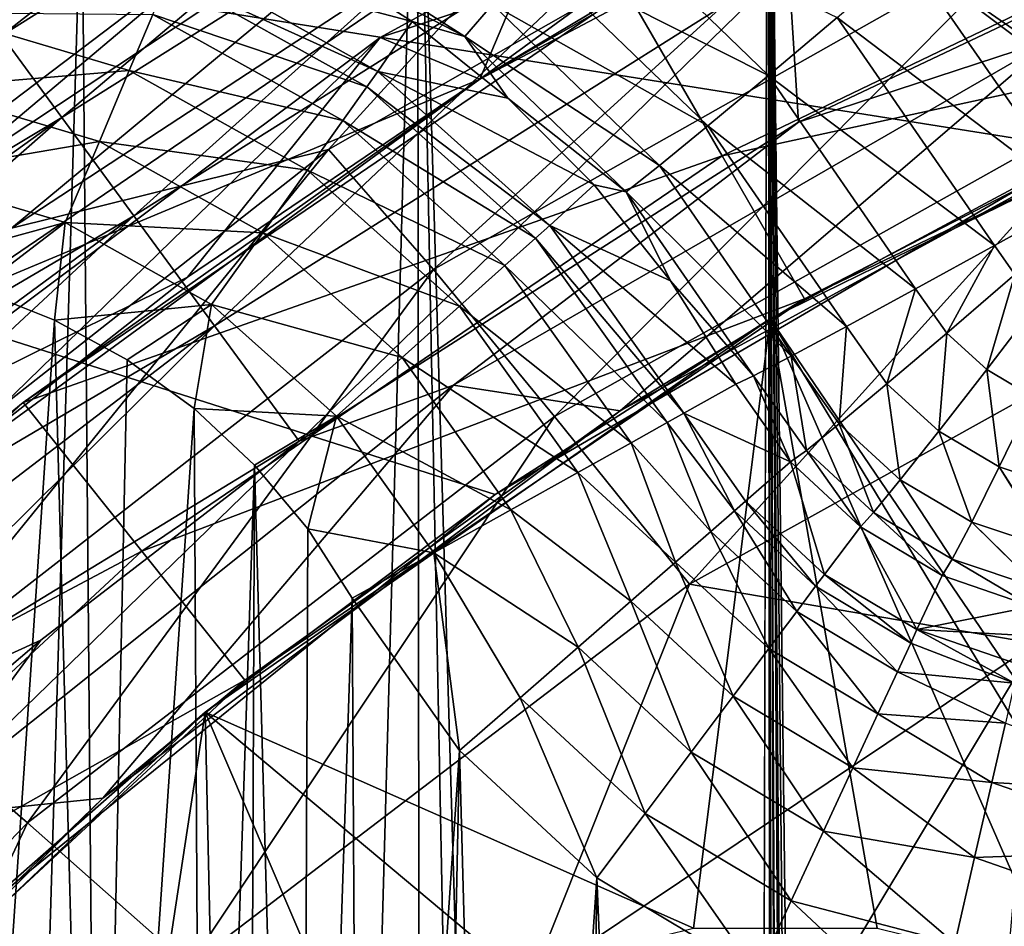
# Model space of a CAD drawing. Header units: metres. Extents: x -105 to 105, y -117 to 62.
# Tile 286 of 382: x -12.02 to -8.14, y 11.69 to 15.26. Entities that reach past the tile are written whole.
import ezdxf

# ---------------------------------------------------------------- set-up
doc = ezdxf.new("R2010")
doc.units = ezdxf.units.M
doc.layers.add('solid_509432_AD150_SW0001', color=7, linetype='CONTINUOUS')
doc.layers.add('solid_509432_AD150_SW0001_01', color=7, linetype='CONTINUOUS')

msp = doc.modelspace()

# ---------------------------------------------------------------- linework, layer by layer
at = {"layer": 'solid_509432_AD150_SW0001'}
for points in [[(90, 18.299999, -16.299999), (-53, -0.25, -16.299999), (-90, -0.25, -16.299999)], [(-90, 18.299999, -16.299999), (90, 18.299999, -16.299999), (-90, -0.25, -16.299999)], [(-7.637273, 18.06888, 71.843544), (-9.069048, 17.444565, 71.82859), (-7.796052, -90.288589, 71.84201)], [(-9.354829, 16.313015, 2.143936), (-2.711786, 17.542665, 1.969982), (-5.550403, 13.449803, 2.044314)], [(-12.029871, 17.418844, 48.690189), (-11.690733, 15.749167, 56.450001), (-12.937514, 14.823526, 56.450001)], [(-9.069048, 17.444565, 71.82859), (-10.44977, 16.715254, 71.811752), (-9.177452, -26.469061, 71.827354)], [(-9.069048, 17.444565, 71.82859), (-9.177452, -26.469061, 71.827354), (-9.022556, -28.755762, 71.829117)], [(-9.069048, 17.444565, 71.82859), (-8.032491, -90.140953, 71.839676), (-7.796052, -90.288589, 71.84201)], [(-9.069048, 17.444565, 71.82859), (-8.253333, -89.961456, 71.837425), (-8.032491, -90.140953, 71.839676)], [(-9.069048, 17.444565, 71.82859), (-8.383188, -89.831497, 71.836075), (-8.253333, -89.961456, 71.837425)], [(-9.069048, 17.444565, 71.82859), (-8.615558, -89.532524, 71.833603), (-8.383188, -89.831497, 71.836075)], [(-9.069048, 17.444565, 71.82859), (-8.663014, -89.456314, 71.833092), (-8.615558, -89.532524, 71.833603)], [(-9.069048, 17.444565, 71.82859), (-8.859094, -89.033203, 71.830948), (-8.663014, -89.456314, 71.833092)], [(-9.069048, 17.444565, 71.82859), (-9.022556, -28.755762, 71.829117), (-8.859094, -89.033203, 71.830948)], [(-12.313961, 14.141143, 46.700001), (-9.874942, 15.804032, 46.700001), (-12.016568, 17.402073, 46.700001)], [(-56.523369, 17.273149, -13.4), (-4.535146, -0.11237, -13.4), (-4.535146, 17.273149, -13.4)], [(-56.523369, 17.273149, -13.4), (-20.115334, -0.11237, -13.4), (-4.535146, -0.11237, -13.4)], [(-12.2647, 15.438171, 23.156494), (-9.79941, 16.991005, 23.156494), (-12.08707, 15.195753, 23.644501)], [(-9.79941, 16.991005, 23.156494), (-9.657484, 16.726095, 23.644501), (-12.08707, 15.195753, 23.644501)], [(-7.817541, 14.747072, 5.10471), (-5.312888, 15.741001, 5.039123), (-20.977657, 16.843361, 5.449319)], [(-10.143833, 13.387584, 5.165626), (-7.817541, 14.747072, 5.10471), (-20.977657, 16.843361, 5.449319)], [(-12.239046, 11.693393, 5.220491), (-10.143833, 13.387584, 5.165626), (-20.977657, 16.843361, 5.449319)], [(-12.08707, 15.195753, 23.644501), (-9.657484, 16.726095, 23.644501), (-11.85056, 14.872982, 24.05481)], [(-9.657484, 16.726095, 23.644501), (-9.468514, 16.373381, 24.05481), (-11.85056, 14.872982, 24.05481)], [(-10.44977, 16.715254, 71.811752), (-11.77169, 15.885102, 71.793388), (-11.46215, -19.991917, 71.797882)], [(-10.44977, 16.715254, 71.811752), (-11.46215, -19.991917, 71.797882), (-10.408614, -22.040781, 71.812286)], [(-10.44977, 16.715254, 71.811752), (-9.642337, -24.21312, 71.821892), (-9.177452, -26.469061, 71.827354)], [(-10.44977, 16.715254, 71.811752), (-10.408614, -22.040781, 71.812286), (-9.642337, -24.21312, 71.821892)], [(-10.596581, 15.188556, 44.599998), (-8.142098, 16.528803, 44.599998), (-10.203322, 15.02344, 44.950001)], [(-8.142098, 16.528803, 43.700001), (-8.142098, 16.528803, 44.599998), (-10.596581, 15.188556, 44.599998)], [(-10.596581, 15.188556, 43.700001), (-8.142098, 16.528803, 43.700001), (-10.596581, 15.188556, 44.599998)], [(-8.997643, 15.717783, 43.349998), (-8.142098, 16.528803, 43.700001), (-10.596581, 15.188556, 43.700001)], [(-8.142098, 16.528803, 44.599998), (-8.997643, 15.717783, 44.950001), (-10.203322, 15.02344, 44.950001)], [(-11.85056, 14.872982, 24.05481), (-9.468514, 16.373381, 24.05481), (-11.566664, 14.485542, 24.367479)], [(-9.468514, 16.373381, 24.05481), (-9.241682, 15.949995, 24.367479), (-11.566664, 14.485542, 24.367479)], [(-10.203392, 15.023397, 41.200001), (-7.744907, 16.32325, 41.200001), (-10.203322, 15.02344, 43.349998)], [(-9.625024, 15.370975, 36.900002), (-7.744907, 16.32325, 41.200001), (-10.203392, 15.023397, 41.200001)], [(-7.744907, 16.32325, 41.200001), (-8.997643, 15.717783, 43.349998), (-10.203322, 15.02344, 43.349998)], [(-10.203322, 15.02344, 46.200001), (-7.744944, 16.323233, 46.200001), (-9.874942, 15.804032, 46.700001)], [(-7.744944, 16.323233, 44.950001), (-7.744944, 16.323233, 46.200001), (-10.203322, 15.02344, 46.200001)], [(-8.997643, 15.717783, 44.950001), (-7.744944, 16.323233, 44.950001), (-10.203322, 15.02344, 46.200001)], [(-8.514591, 15.506985, 2.121934), (-9.354829, 16.313015, 2.143936), (-5.550403, 13.449803, 2.044314)], [(-9.877028, 16.242107, 65.073494), (-12.332232, 14.612174, 65.073494), (-11.055874, 15.688562, 64.141678)], [(-12.048195, 14.43617, 65.968987), (-12.332232, 14.612174, 65.073494), (-9.877028, 16.242107, 65.073494)], [(-9.644403, 16.01391, 65.968987), (-12.048195, 14.43617, 65.968987), (-9.877028, 16.242107, 65.073494)], [(-8.313497, 16.164848, 66.789299), (-10.386721, 14.27412, 67.504913), (-10.799457, 14.747021, 66.789299)], [(-8.313497, 16.164848, 66.789299), (-10.799457, 14.747021, 66.789299), (-9.644403, 16.01391, 65.968987)], [(-8.313497, 16.164848, 66.789299), (-7.992785, 15.627864, 67.504913), (-10.386721, 14.27412, 67.504913)], [(-10.799457, 14.747021, 66.789299), (-12.048195, 14.43617, 65.968987), (-9.644403, 16.01391, 65.968987)], [(-11.566664, 14.485542, 24.367479), (-9.241682, 15.949995, 24.367479), (-11.249175, 14.052258, 24.567322)], [(-9.241682, 15.949995, 24.367479), (-8.988011, 15.476515, 24.567322), (-11.249175, 14.052258, 24.567322)], [(-9.249976, 14.721484, 36.150002), (-6.758844, 15.92115, 36.150002), (-9.625024, 15.370975, 36.900002)], [(-6.758844, 15.92115, 30.9), (-6.758844, 15.92115, 36.150002), (-9.249976, 14.721484, 36.150002)], [(-9.249976, 14.721484, 30.9), (-6.758844, 15.92115, 30.9), (-9.249976, 14.721484, 36.150002)], [(-6.52135, 15.316092, 30.25), (-6.758844, 15.92115, 30.9), (-9.249976, 14.721484, 30.9)], [(-11.77169, 15.885102, 71.793388), (-13.027402, 14.958838, 71.773926), (-12.783526, -18.104143, 71.777855)], [(-12.967834, 15.566262, 71.725334), (-13.027402, 14.958838, 71.773926), (-11.77169, 15.885102, 71.793388)], [(-11.77169, 15.885102, 71.793388), (-12.783526, -18.104143, 71.777855), (-11.46215, -19.991917, 71.797882)], [(-8.988011, 15.476515, 24.567322), (-6.840144, 15.85464, 24.644537), (-8.949321, 14.854841, 24.644537)], [(-8.949321, 14.854841, 24.644537), (-6.840144, 15.85464, 24.644537), (-7.939102, 15.185585, 24.648998)], [(-10.203322, 15.02344, 46.200001), (-9.874942, 15.804032, 46.700001), (-12.313961, 14.141143, 46.700001)], [(-11.690733, 15.749167, 56.450001), (-11.055874, 15.688562, 64.141678), (-13.382875, 13.923083, 64.141678)], [(-12.937514, 14.823526, 56.450001), (-11.690733, 15.749167, 56.450001), (-13.382875, 13.923083, 64.141678)], [(-9.997344, 15.508977, 1.757822), (-9.802338, 15.750553, 1.973719), (-9.067445, 15.038911, 1.951744)], [(-9.067445, 15.038911, 1.951744), (-9.802338, 15.750553, 1.973719), (-8.796366, 15.267468, 2.083169)], [(-10.203322, 15.02344, 43.349998), (-8.997643, 15.717783, 43.349998), (-10.596581, 15.188556, 43.700001)], [(-10.203322, 15.02344, 44.950001), (-8.997643, 15.717783, 44.950001), (-10.203322, 15.02344, 46.200001)], [(-12.332232, 14.612174, 65.073494), (-13.382875, 13.923083, 64.141678), (-11.055874, 15.688562, 64.141678)], [(-10.262634, 15.19143, 1.13197), (-10.878675, 15.510654, 0.781964), (-11.006309, 15.665605, 1.157708)], [(-10.262634, 15.19143, 1.13197), (-11.006309, 15.665605, 1.157708), (-10.154098, 15.318568, 1.471166)], [(-10.386721, 14.27412, 67.504913), (-7.992785, 15.627864, 67.504913), (-9.909419, 13.694907, 68.090065)], [(-7.992785, 15.627864, 67.504913), (-7.622642, 14.976952, 68.090065), (-9.909419, 13.694907, 68.090065)], [(-11.428069, 15.42851, -2.632159), (-11.39894, 15.497602, -2.267689), (-10.605268, 15.054166, -2.267689)], [(-11.39894, 15.497602, -2.267689), (-10.878675, 15.510654, 0.781964), (-10.470681, 15.251592, 0.767616)], [(-10.605268, 15.054166, -2.267689), (-11.39894, 15.497602, -2.267689), (-10.470681, 15.251592, 0.767616)], [(-11.249175, 14.052258, 24.567322), (-8.988011, 15.476515, 24.567322), (-10.915565, 13.596976, 24.644537)], [(-8.988011, 15.476515, 24.567322), (-8.949321, 14.854841, 24.644537), (-10.915565, 13.596976, 24.644537)], [(-10.262634, 15.19143, 1.13197), (-10.470681, 15.251592, 0.767616), (-10.878675, 15.510654, 0.781964)], [(-10.154098, 15.318568, 1.471166), (-9.997344, 15.508977, 1.757822), (-9.30589, 14.840111, 1.735836)], [(-9.30589, 14.840111, 1.735836), (-9.997344, 15.508977, 1.757822), (-9.067445, 15.038911, 1.951744)], [(-8.796366, 15.267468, 2.083169), (-8.514591, 15.506985, 2.121934), (-7.849612, 14.550038, 2.104521)], [(-8.514591, 15.506985, 2.121934), (-5.550403, 13.449803, 2.044314), (-6.555073, 14.031698, 2.070622)], [(-7.849612, 14.550038, 2.104521), (-8.514591, 15.506985, 2.121934), (-6.555073, 14.031698, 2.070622)], [(-11.491234, 15.278687, -2.967271), (-11.428069, 15.42851, -2.632159), (-10.648837, 14.993142, -2.632159)], [(-10.648837, 14.993142, -2.632159), (-11.428069, 15.42851, -2.632159), (-10.605268, 15.054166, -2.267689)], [(-12.002147, 13.750282, 36.900002), (-9.625024, 15.370975, 36.900002), (-10.203392, 15.023397, 41.200001)], [(-9.249976, 14.721484, 36.150002), (-9.625024, 15.370975, 36.900002), (-12.002147, 13.750282, 36.900002)], [(-12.408695, 14.987938, -3.468759), (-12.355082, 15.286054, -3.25199), (-11.584528, 15.057401, -3.25199)], [(-11.584528, 15.057401, -3.25199), (-12.355082, 15.286054, -3.25199), (-11.491234, 15.278687, -2.967271)], [(-10.262634, 15.19143, 1.13197), (-10.154098, 15.318568, 1.471166), (-9.496547, 14.683703, 1.449165)], [(-9.496547, 14.683703, 1.449165), (-10.154098, 15.318568, 1.471166), (-9.30589, 14.840111, 1.735836)], [(-8.925, 14.158553, 30.25), (-6.52135, 15.316092, 30.25), (-9.249976, 14.721484, 30.9)], [(-8.925, 14.158553, 30.25), (-7.415138, 14.93694, 24.711823), (-6.52135, 15.316092, 30.25)], [(-11.584528, 15.057401, -3.25199), (-11.491234, 15.278687, -2.967271), (-10.743313, 14.860814, -2.967271)], [(-10.743313, 14.860814, -2.967271), (-11.491234, 15.278687, -2.967271), (-10.648837, 14.993142, -2.632159)], [(-10.605268, 15.054166, -2.267689), (-10.470681, 15.251592, 0.767616), (-10.094006, 14.949209, 0.754363)], [(-10.262634, 15.19143, 1.13197), (-10.094006, 14.949209, 0.754363), (-10.470681, 15.251592, 0.767616)], [(-9.067445, 15.038911, 1.951744), (-8.796366, 15.267468, 2.083169), (-8.176931, 14.368512, 2.065882)], [(-9.060284, 14.079653, 3.6), (-6.625394, 15.27488, 3.6), (-7.817541, 14.747072, 5.10471)], [(-6.754485, 10.689383, 3.6), (-6.625394, 15.27488, 3.6), (-9.060284, 14.079653, 3.6)], [(-8.796366, 15.267468, 2.083169), (-7.849612, 14.550038, 2.104521), (-8.176931, 14.368512, 2.065882)], [(-14.063599, 13.543127, 23.69952), (-12.08707, 15.195753, 23.644501), (-11.85056, 14.872982, 24.05481)], [(-12.835219, 13.512736, 44.599998), (-10.596581, 15.188556, 44.599998), (-12.448967, 13.382837, 44.950001)], [(-10.596581, 15.188556, 43.700001), (-10.596581, 15.188556, 44.599998), (-12.835219, 13.512736, 44.599998)], [(-12.835219, 13.512736, 43.700001), (-10.596581, 15.188556, 43.700001), (-12.835219, 13.512736, 44.599998)], [(-11.35587, 14.243704, 43.349998), (-10.596581, 15.188556, 43.700001), (-12.835219, 13.512736, 43.700001)], [(-10.596581, 15.188556, 44.599998), (-11.35587, 14.243704, 44.950001), (-12.448967, 13.382837, 44.950001)], [(-10.596581, 15.188556, 44.599998), (-10.203322, 15.02344, 44.950001), (-11.35587, 14.243704, 44.950001)], [(-11.35587, 14.243704, 43.349998), (-10.203322, 15.02344, 43.349998), (-10.596581, 15.188556, 43.700001)], [(-8.949321, 14.854841, 24.644537), (-7.939102, 15.185585, 24.648998), (-10.307492, 13.818183, 24.648998)], [(-9.650484, 13.716347, 24.711823), (-10.307492, 13.818183, 24.648998), (-7.939102, 15.185585, 24.648998)], [(-9.627298, 14.579629, 1.109953), (-10.094006, 14.949209, 0.754363), (-10.262634, 15.19143, 1.13197)], [(-9.627298, 14.579629, 1.109953), (-10.262634, 15.19143, 1.13197), (-9.496547, 14.683703, 1.449165)], [(-7.415138, 14.93694, 24.711823), (-9.650484, 13.716347, 24.711823), (-7.939102, 15.185585, 24.648998)], [(-11.702199, 14.778293, -3.468759), (-12.408695, 14.987938, -3.468759), (-11.584528, 15.057401, -3.25199)], [(-11.702199, 14.778293, -3.468759), (-11.584528, 15.057401, -3.25199), (-10.882854, 14.665366, -3.25199)], [(-10.882854, 14.665366, -3.25199), (-11.584528, 15.057401, -3.25199), (-10.743313, 14.860814, -2.967271)], [(-10.648837, 14.993142, -2.632159), (-10.605268, 15.054166, -2.267689), (-9.928132, 14.447507, -2.267689)], [(-10.605268, 15.054166, -2.267689), (-10.094006, 14.949209, 0.754363), (-9.753213, 14.607285, 0.742371)], [(-9.928132, 14.447507, -2.267689), (-10.605268, 15.054166, -2.267689), (-9.753213, 14.607285, 0.742371)], [(-12.448967, 13.382837, 46.200001), (-10.203322, 15.02344, 46.200001), (-12.313961, 14.141143, 46.700001)], [(-10.203322, 15.02344, 44.950001), (-10.203322, 15.02344, 46.200001), (-12.448967, 13.382837, 46.200001)], [(-11.35587, 14.243704, 44.950001), (-10.203322, 15.02344, 44.950001), (-12.448967, 13.382837, 46.200001)], [(-10.203392, 15.023397, 41.200001), (-11.35587, 14.243704, 43.349998), (-12.448967, 13.382837, 43.349998)], [(-12.448928, 13.382871, 41.200001), (-10.203392, 15.023397, 41.200001), (-12.448967, 13.382837, 43.349998)], [(-12.002147, 13.750282, 36.900002), (-10.203392, 15.023397, 41.200001), (-12.448928, 13.382871, 41.200001)], [(-10.203392, 15.023397, 41.200001), (-10.203322, 15.02344, 43.349998), (-11.35587, 14.243704, 43.349998)], [(-9.30589, 14.840111, 1.735836), (-9.067445, 15.038911, 1.951744), (-8.487597, 14.197603, 1.934443)], [(-9.067445, 15.038911, 1.951744), (-8.176931, 14.368512, 2.065882), (-8.487597, 14.197603, 1.934443)], [(-12.47011, 14.646445, -3.604213), (-12.408695, 14.987938, -3.468759), (-11.702199, 14.778293, -3.468759)], [(-10.743313, 14.860814, -2.967271), (-10.648837, 14.993142, -2.632159), (-9.984019, 14.39752, -2.632159)], [(-9.984019, 14.39752, -2.632159), (-10.648837, 14.993142, -2.632159), (-9.928132, 14.447507, -2.267689)], [(-9.909419, 13.694907, 68.090065), (-7.622642, 14.976952, 68.090065), (-9.378481, 13.034368, 68.523697)], [(-7.622642, 14.976952, 68.090065), (-7.211311, 14.237921, 68.523697), (-9.378481, 13.034368, 68.523697)], [(-9.627298, 14.579629, 1.109953), (-9.753213, 14.607285, 0.742371), (-10.094006, 14.949209, 0.754363)], [(-8.925, 14.158553, 30.25), (-9.650484, 13.716347, 24.711823), (-7.415138, 14.93694, 24.711823)], [(-13.919078, 13.381954, 23.931358), (-14.063599, 13.543127, 23.69952), (-11.85056, 14.872982, 24.05481)], [(-13.756754, 13.20099, 24.135111), (-13.919078, 13.381954, 23.931358), (-11.85056, 14.872982, 24.05481)], [(-13.756754, 13.20099, 24.135111), (-11.85056, 14.872982, 24.05481), (-11.566664, 14.485542, 24.367479)], [(-10.915565, 13.596976, 24.644537), (-8.949321, 14.854841, 24.644537), (-10.307492, 13.818183, 24.648998)], [(-10.882854, 14.665366, -3.25199), (-10.743313, 14.860814, -2.967271), (-10.10521, 14.289126, -2.967271)], [(-10.10521, 14.289126, -2.967271), (-10.743313, 14.860814, -2.967271), (-9.984019, 14.39752, -2.632159)], [(-9.496547, 14.683703, 1.449165), (-9.30589, 14.840111, 1.735836), (-8.760211, 14.049093, 1.718512)], [(-9.30589, 14.840111, 1.735836), (-8.487597, 14.197603, 1.934443), (-8.760211, 14.049093, 1.718512)], [(-11.836991, 14.458574, -3.604213), (-12.47011, 14.646445, -3.604213), (-11.702199, 14.778293, -3.468759)], [(-11.836991, 14.458574, -3.604213), (-11.702199, 14.778293, -3.468759), (-11.058858, 14.418849, -3.468759)], [(-11.058858, 14.418849, -3.468759), (-11.702199, 14.778293, -3.468759), (-10.882854, 14.665366, -3.25199)], [(-10.799457, 14.747021, 66.789299), (-12.556478, 12.584238, 67.504913), (-13.049005, 12.977906, 66.789299)], [(-10.799457, 14.747021, 66.789299), (-13.049005, 12.977906, 66.789299), (-12.048195, 14.43617, 65.968987)], [(-10.799457, 14.747021, 66.789299), (-10.386721, 14.27412, 67.504913), (-12.556478, 12.584238, 67.504913)], [(-9.060284, 14.079653, 3.6), (-7.817541, 14.747072, 5.10471), (-10.143833, 13.387584, 5.165626)], [(-11.534538, 13.163901, 36.150002), (-9.249976, 14.721484, 36.150002), (-12.002147, 13.750282, 36.900002)], [(-9.249976, 14.721484, 30.9), (-9.249976, 14.721484, 36.150002), (-11.534538, 13.163901, 36.150002)], [(-11.534538, 13.163901, 30.9), (-9.249976, 14.721484, 30.9), (-11.534538, 13.163901, 36.150002)], [(-8.925, 14.158553, 30.25), (-9.249976, 14.721484, 30.9), (-11.534538, 13.163901, 30.9)], [(-11.058858, 14.418849, -3.468759), (-10.882854, 14.665366, -3.25199), (-10.284208, 14.129028, -3.25199)], [(-10.284208, 14.129028, -3.25199), (-10.882854, 14.665366, -3.25199), (-10.10521, 14.289126, -2.967271)], [(-9.627298, 14.579629, 1.109953), (-9.496547, 14.683703, 1.449165), (-8.977448, 13.932421, 1.431815)], [(-9.496547, 14.683703, 1.449165), (-8.760211, 14.049093, 1.718512), (-8.977448, 13.932421, 1.431815)], [(-11.836991, 14.458574, -3.604213), (-12.498615, 14.277618, -3.65), (-12.47011, 14.646445, -3.604213)], [(-9.928132, 14.447507, -2.267689), (-9.753213, 14.607285, 0.742371), (-9.452245, 14.229841, 0.731771)], [(-9.627298, 14.579629, 1.109953), (-9.452245, 14.229841, 0.731771), (-9.753213, 14.607285, 0.742371)], [(-9.627298, 14.579629, 1.109953), (-9.125499, 13.855, 1.092571), (-9.452245, 14.229841, 0.731771)], [(-9.627298, 14.579629, 1.109953), (-8.977448, 13.932421, 1.431815), (-9.125499, 13.855, 1.092571)], [(-8.176931, 14.368512, 2.065882), (-7.849612, 14.550038, 2.104521), (-8.097104, 14.253546, 2.06361)], [(-13.579044, 13.002929, 24.307743), (-13.756754, 13.20099, 24.135111), (-11.566664, 14.485542, 24.367479)], [(-13.388592, 12.790716, 24.44669), (-13.579044, 13.002929, 24.307743), (-11.566664, 14.485542, 24.367479)], [(-13.388592, 12.790716, 24.44669), (-11.566664, 14.485542, 24.367479), (-11.249175, 14.052258, 24.567322)], [(-11.836991, 14.458574, -3.604213), (-12.182717, 14.195507, -3.65), (-12.498615, 14.277618, -3.65)], [(-11.836991, 14.458574, -3.604213), (-11.879448, 14.074841, -3.65), (-12.182717, 14.195507, -3.65)], [(-11.260468, 14.136463, -3.604213), (-11.879448, 14.074841, -3.65), (-11.836991, 14.458574, -3.604213)], [(-11.260468, 14.136463, -3.604213), (-11.836991, 14.458574, -3.604213), (-11.058858, 14.418849, -3.468759)], [(-9.984019, 14.39752, -2.632159), (-9.928132, 14.447507, -2.267689), (-9.400481, 13.707146, -2.267689)], [(-9.928132, 14.447507, -2.267689), (-9.452245, 14.229841, 0.731771), (-9.194928, 13.821765, 0.722723)], [(-9.400481, 13.707146, -2.267689), (-9.928132, 14.447507, -2.267689), (-9.194928, 13.821765, 0.722723)], [(-11.260468, 14.136463, -3.604213), (-11.058858, 14.418849, -3.468759), (-10.509978, 13.927098, -3.468759)], [(-10.509978, 13.927098, -3.468759), (-11.058858, 14.418849, -3.468759), (-10.284208, 14.129028, -3.25199)], [(-10.10521, 14.289126, -2.967271), (-9.984019, 14.39752, -2.632159), (-9.465969, 13.670629, -2.632159)], [(-9.465969, 13.670629, -2.632159), (-9.984019, 14.39752, -2.632159), (-9.400481, 13.707146, -2.267689)], [(-8.487597, 14.197603, 1.934443), (-8.176931, 14.368512, 2.065882), (-8.364896, 14.023445, 1.931439)], [(-8.176931, 14.368512, 2.065882), (-8.097104, 14.253546, 2.06361), (-8.364896, 14.023445, 1.931439)], [(-12.556478, 12.584238, 67.504913), (-10.386721, 14.27412, 67.504913), (-11.985367, 12.093835, 68.090065)], [(-10.386721, 14.27412, 67.504913), (-9.909419, 13.694907, 68.090065), (-11.985367, 12.093835, 68.090065)], [(-10.284208, 14.129028, -3.25199), (-10.10521, 14.289126, -2.967271), (-9.607976, 13.591443, -2.967271)], [(-9.607976, 13.591443, -2.967271), (-10.10521, 14.289126, -2.967271), (-9.465969, 13.670629, -2.632159)], [(-12.448967, 13.382837, 43.349998), (-11.35587, 14.243704, 43.349998), (-12.835219, 13.512736, 43.700001)], [(-12.448967, 13.382837, 44.950001), (-11.35587, 14.243704, 44.950001), (-12.448967, 13.382837, 46.200001)], [(-9.378481, 13.034368, 68.523697), (-7.211311, 14.237921, 68.523697), (-8.015738, 12.800319, 68.790207)], [(-8.364896, 14.023445, 1.931439), (-8.097104, 14.253546, 2.06361), (-8.207511, 13.879263, 1.928285)], [(-8.097104, 14.253546, 2.06361), (-7.993747, 14.158602, 2.061153), (-8.207511, 13.879263, 1.928285)], [(-12.182717, 14.195507, -3.65), (-11.879448, 14.074841, -3.65), (-12.256333, 8.523661, -3.65)], [(-9.125499, 13.855, 1.092571), (-9.194928, 13.821765, 0.722723), (-9.452245, 14.229841, 0.731771)], [(-8.760211, 14.049093, 1.718512), (-8.487597, 14.197603, 1.934443), (-8.600363, 13.823394, 1.715424)], [(-8.487597, 14.197603, 1.934443), (-8.364896, 14.023445, 1.931439), (-8.600363, 13.823394, 1.715424)], [(-11.129282, 12.655701, 30.25), (-8.925, 14.158553, 30.25), (-11.534538, 13.163901, 30.9)], [(-11.129282, 12.655701, 30.25), (-9.650484, 13.716347, 24.711823), (-8.925, 14.158553, 30.25)], [(-8.207511, 13.879263, 1.928285), (-7.993747, 14.158602, 2.061153), (-8.023777, 13.771368, 1.924603)], [(-11.260468, 14.136463, -3.604213), (-11.593453, 13.917461, -3.65), (-11.879448, 14.074841, -3.65)], [(-11.260468, 14.136463, -3.604213), (-11.329303, 13.725903, -3.65), (-11.593453, 13.917461, -3.65)], [(-10.768598, 13.695786, -3.604213), (-11.329303, 13.725903, -3.65), (-11.260468, 14.136463, -3.604213)], [(-10.768598, 13.695786, -3.604213), (-11.260468, 14.136463, -3.604213), (-10.509978, 13.927098, -3.468759)], [(-10.509978, 13.927098, -3.468759), (-10.284208, 14.129028, -3.25199), (-9.817721, 13.474486, -3.25199)], [(-9.817721, 13.474486, -3.25199), (-10.284208, 14.129028, -3.25199), (-9.607976, 13.591443, -2.967271)], [(-11.286004, 12.529267, 3.6), (-9.060284, 14.079653, 3.6), (-10.143833, 13.387584, 5.165626)], [(-9.361663, 11.67812, 3.6), (-9.060284, 14.079653, 3.6), (-11.286004, 12.529267, 3.6)], [(-9.361663, 11.67812, 3.6), (-8.638337, 11.67812, 3.6), (-9.060284, 14.079653, 3.6)], [(-7.29579, 11.16894, 3.6), (-6.754485, 10.689383, 3.6), (-9.060284, 14.079653, 3.6)], [(-7.936197, 11.505054, 3.6), (-7.29579, 11.16894, 3.6), (-9.060284, 14.079653, 3.6)], [(-8.638337, 11.67812, 3.6), (-7.936197, 11.505054, 3.6), (-9.060284, 14.079653, 3.6)], [(-13.188233, 12.567513, 24.549879), (-13.388592, 12.790716, 24.44669), (-11.249175, 14.052258, 24.567322)], [(-12.980949, 12.336639, 24.615778), (-13.188233, 12.567513, 24.549879), (-11.249175, 14.052258, 24.567322)], [(-12.980949, 12.336639, 24.615778), (-11.249175, 14.052258, 24.567322), (-10.915565, 13.596976, 24.644537)], [(-11.879448, 14.074841, -3.65), (-11.716298, 8.022101, -3.65), (-12.256333, 8.523661, -3.65)], [(-11.879448, 14.074841, -3.65), (-11.593453, 13.917461, -3.65), (-11.716298, 8.022101, -3.65)], [(-8.977448, 13.932421, 1.431815), (-8.760211, 14.049093, 1.718512), (-8.78863, 13.66603, 1.429209)], [(-8.760211, 14.049093, 1.718512), (-8.600363, 13.823394, 1.715424), (-8.78863, 13.66603, 1.429209)], [(-8.600363, 13.823394, 1.715424), (-8.364896, 14.023445, 1.931439), (-8.396143, 13.636205, 1.712136)], [(-8.364896, 14.023445, 1.931439), (-8.207511, 13.879263, 1.928285), (-8.396143, 13.636205, 1.712136)], [(-10.768598, 13.695786, -3.604213), (-10.509978, 13.927098, -3.468759), (-10.082271, 13.326969, -3.468759)], [(-10.082271, 13.326969, -3.468759), (-10.509978, 13.927098, -3.468759), (-9.817721, 13.474486, -3.25199)], [(-9.125499, 13.855, 1.092571), (-8.977448, 13.932421, 1.431815), (-8.917808, 13.561294, 1.090873)], [(-8.977448, 13.932421, 1.431815), (-8.78863, 13.66603, 1.429209), (-8.917808, 13.561294, 1.090873)], [(-11.593453, 13.917461, -3.65), (-11.329303, 13.725903, -3.65), (-11.716298, 8.022101, -3.65)], [(-9.125499, 13.855, 1.092571), (-8.979734, 13.5158, 0.721789), (-9.194928, 13.821765, 0.722723)], [(-9.125499, 13.855, 1.092571), (-8.917808, 13.561294, 1.090873), (-8.979734, 13.5158, 0.721789)], [(-8.396143, 13.636205, 1.712136), (-8.207511, 13.879263, 1.928285), (-8.157701, 13.496081, 1.7083)], [(-8.207511, 13.879263, 1.928285), (-8.023777, 13.771368, 1.924603), (-8.157701, 13.496081, 1.7083)], [(-10.915565, 13.596976, 24.644537), (-10.307492, 13.818183, 24.648998), (-12.445628, 12.11306, 24.648998)], [(-11.689239, 12.190152, 24.711823), (-12.445628, 12.11306, 24.648998), (-10.307492, 13.818183, 24.648998)], [(-9.650484, 13.716347, 24.711823), (-11.689239, 12.190152, 24.711823), (-10.307492, 13.818183, 24.648998)], [(-8.979734, 13.5158, 0.721789), (-9.400481, 13.707146, -2.267689), (-9.194928, 13.821765, 0.722723)], [(-8.78863, 13.66603, 1.429209), (-8.600363, 13.823394, 1.715424), (-8.547791, 13.444701, 1.426289)], [(-8.600363, 13.823394, 1.715424), (-8.396143, 13.636205, 1.712136), (-8.547791, 13.444701, 1.426289)], [(-7.896021, 13.409034, 1.704093), (-8.157701, 13.496081, 1.7083), (-8.023777, 13.771368, 1.924603)], [(-14.111301, 11.793269, 36.900002), (-12.002147, 13.750282, 36.900002), (-12.448928, 13.382871, 41.200001)], [(-11.534538, 13.163901, 36.150002), (-12.002147, 13.750282, 36.900002), (-14.111301, 11.793269, 36.900002)], [(-11.985367, 12.093835, 68.090065), (-9.909419, 13.694907, 68.090065), (-11.349241, 11.530617, 68.523697)], [(-11.329303, 13.725903, -3.65), (-11.293468, 7.421128, -3.65), (-11.716298, 8.022101, -3.65)], [(-11.129282, 12.655701, 30.25), (-11.689239, 12.190152, 24.711823), (-9.650484, 13.716347, 24.711823)], [(-9.909419, 13.694907, 68.090065), (-9.378481, 13.034368, 68.523697), (-11.349241, 11.530617, 68.523697)], [(-11.329303, 13.725903, -3.65), (-11.090832, 13.502938, -3.65), (-11.293468, 7.421128, -3.65)], [(-10.768598, 13.695786, -3.604213), (-11.090832, 13.502938, -3.65), (-11.329303, 13.725903, -3.65)], [(-10.768598, 13.695786, -3.604213), (-10.881927, 13.252187, -3.65), (-11.090832, 13.502938, -3.65)], [(-10.385312, 13.157989, -3.604213), (-10.881927, 13.252187, -3.65), (-10.768598, 13.695786, -3.604213)], [(-10.385312, 13.157989, -3.604213), (-10.768598, 13.695786, -3.604213), (-10.082271, 13.326969, -3.468759)], [(-9.201335, 13.322551, -2.581399), (-9.465969, 13.670629, -2.632159), (-9.400481, 13.707146, -2.267689)], [(-9.157072, 13.361182, -2.267689), (-9.400481, 13.707146, -2.267689), (-8.979734, 13.5158, 0.721789)], [(-9.201335, 13.322551, -2.581399), (-9.400481, 13.707146, -2.267689), (-9.157072, 13.361182, -2.267689)], [(-9.2946, 13.241152, -2.875578), (-9.607976, 13.591443, -2.967271), (-9.465969, 13.670629, -2.632159)], [(-9.201335, 13.322551, -2.581399), (-9.2946, 13.241152, -2.875578), (-9.465969, 13.670629, -2.632159)], [(-8.917808, 13.561294, 1.090873), (-8.78863, 13.66603, 1.429209), (-8.652925, 13.316785, 1.088704)], [(-8.78863, 13.66603, 1.429209), (-8.547791, 13.444701, 1.426289), (-8.652925, 13.316785, 1.088704)], [(-8.547791, 13.444701, 1.426289), (-8.396143, 13.636205, 1.712136), (-8.266419, 13.278776, 1.422881)], [(-8.396143, 13.636205, 1.712136), (-8.157701, 13.496081, 1.7083), (-8.266419, 13.278776, 1.422881)], [(-12.980949, 12.336639, 24.615778), (-10.915565, 13.596976, 24.644537), (-11.933575, 12.81381, 24.644154)], [(-11.933575, 12.81381, 24.644154), (-10.915565, 13.596976, 24.644537), (-12.445628, 12.11306, 24.648998)], [(-9.432646, 13.12067, -3.136908), (-9.817721, 13.474486, -3.25199), (-9.607976, 13.591443, -2.967271)], [(-9.2946, 13.241152, -2.875578), (-9.432646, 13.12067, -3.136908), (-9.607976, 13.591443, -2.967271)], [(-8.917808, 13.561294, 1.090873), (-8.704941, 13.260493, 0.720594), (-8.979734, 13.5158, 0.721789)], [(-8.917808, 13.561294, 1.090873), (-8.652925, 13.316785, 1.088704), (-8.704941, 13.260493, 0.720594)], [(-11.090832, 13.502938, -3.65), (-11.118073, 7.147813, -3.65), (-11.293468, 7.421128, -3.65)], [(-11.090832, 13.502938, -3.65), (-10.909168, 6.897062, -3.65), (-11.118073, 7.147813, -3.65)], [(-11.090832, 13.502938, -3.65), (-10.881927, 13.252187, -3.65), (-10.909168, 6.897062, -3.65)], [(-8.846191, 13.072453, -2.267689), (-9.157072, 13.361182, -2.267689), (-8.979734, 13.5158, 0.721789)], [(-8.846191, 13.072453, -2.267689), (-8.979734, 13.5158, 0.721789), (-8.704941, 13.260493, 0.720594)], [(-9.609222, 12.96656, -3.353557), (-10.082271, 13.326969, -3.468759), (-9.817721, 13.474486, -3.25199)], [(-9.432646, 13.12067, -3.136908), (-9.609222, 12.96656, -3.353557), (-9.817721, 13.474486, -3.25199)], [(-7.957417, 13.17541, 1.419143), (-8.266419, 13.278776, 1.422881), (-8.157701, 13.496081, 1.7083)], [(-7.955896, 13.180998, 1.427944), (-7.957417, 13.17541, 1.419143), (-8.157701, 13.496081, 1.7083)], [(-7.896021, 13.409034, 1.704093), (-7.955896, 13.180998, 1.427944), (-8.157701, 13.496081, 1.7083)], [(-8.652925, 13.316785, 1.088704), (-8.547791, 13.444701, 1.426289), (-8.343145, 13.133023, 1.086171)], [(-8.547791, 13.444701, 1.426289), (-8.266419, 13.278776, 1.422881), (-8.343145, 13.133023, 1.086171)], [(-11.286004, 12.529267, 3.6), (-10.143833, 13.387584, 5.165626), (-12.239046, 11.693393, 5.220491)], [(-8.881451, 13.02546, -2.581399), (-9.201335, 13.322551, -2.581399), (-9.157072, 13.361182, -2.267689)], [(-8.881451, 13.02546, -2.581399), (-9.157072, 13.361182, -2.267689), (-8.846191, 13.072453, -2.267689)], [(-9.816335, 12.785799, -3.515716), (-10.385312, 13.157989, -3.604213), (-10.082271, 13.326969, -3.468759)], [(-9.609222, 12.96656, -3.353557), (-9.816335, 12.785799, -3.515716), (-10.082271, 13.326969, -3.468759)], [(-8.955747, 12.926443, -2.875578), (-9.2946, 13.241152, -2.875578), (-9.201335, 13.322551, -2.581399)], [(-8.881451, 13.02546, -2.581399), (-8.955747, 12.926443, -2.875578), (-9.201335, 13.322551, -2.581399)], [(-8.652925, 13.316785, 1.088704), (-8.383086, 13.067923, 0.719194), (-8.704941, 13.260493, 0.720594)], [(-8.652925, 13.316785, 1.088704), (-8.343145, 13.133023, 1.086171), (-8.383086, 13.067923, 0.719194)], [(-8.002547, 13.018003, 1.083388), (-8.343145, 13.133023, 1.086171), (-8.266419, 13.278776, 1.422881)], [(-8.002058, 13.019578, 1.088188), (-8.002547, 13.018003, 1.083388), (-8.266419, 13.278776, 1.422881)], [(-7.957417, 13.17541, 1.419143), (-8.002058, 13.019578, 1.088188), (-8.266419, 13.278776, 1.422881)], [(-10.881927, 13.252187, -3.65), (-10.706532, 12.978872, -3.65), (-10.909168, 6.897062, -3.65)], [(-10.385312, 13.157989, -3.604213), (-10.706532, 12.978872, -3.65), (-10.881927, 13.252187, -3.65)], [(-9.065714, 12.779883, -3.136908), (-9.432646, 13.12067, -3.136908), (-9.2946, 13.241152, -2.875578)], [(-8.955747, 12.926443, -2.875578), (-9.065714, 12.779883, -3.136908), (-9.2946, 13.241152, -2.875578)], [(-8.482056, 12.854699, -2.267689), (-8.846191, 13.072453, -2.267689), (-8.704941, 13.260493, 0.720594)], [(-8.482056, 12.854699, -2.267689), (-8.704941, 13.260493, 0.720594), (-8.383086, 13.067923, 0.719194)], [(-13.561505, 11.283146, 36.150002), (-11.534538, 13.163901, 36.150002), (-14.111301, 11.793269, 36.900002)], [(-11.534538, 13.163901, 30.9), (-11.534538, 13.163901, 36.150002), (-13.561505, 11.283146, 36.150002)], [(-13.561505, 11.283146, 30.9), (-11.534538, 13.163901, 30.9), (-13.561505, 11.283146, 36.150002)], [(-11.129282, 12.655701, 30.25), (-11.534538, 13.163901, 30.9), (-13.561505, 11.283146, 30.9)], [(-10.385312, 13.157989, -3.604213), (-10.283702, 12.377898, -3.65), (-10.706532, 12.978872, -3.65)], [(-10.044606, 12.586571, -3.616045), (-10.283702, 12.377898, -3.65), (-10.385312, 13.157989, -3.604213)], [(-9.816335, 12.785799, -3.515716), (-10.044606, 12.586571, -3.616045), (-10.385312, 13.157989, -3.604213)], [(-9.206374, 12.592418, -3.353557), (-9.609222, 12.96656, -3.353557), (-9.432646, 13.12067, -3.136908)], [(-9.065714, 12.779883, -3.136908), (-9.206374, 12.592418, -3.353557), (-9.432646, 13.12067, -3.136908)], [(-8.343145, 13.133023, 1.086171), (-8.028615, 12.946574, 0.717652), (-8.383086, 13.067923, 0.719194)], [(-8.002547, 13.018003, 1.083388), (-8.028615, 12.946574, 0.717652), (-8.343145, 13.133023, 1.086171)], [(-8.50677, 12.8014, -2.581399), (-8.881451, 13.02546, -2.581399), (-8.846191, 13.072453, -2.267689)], [(-8.50677, 12.8014, -2.581399), (-8.846191, 13.072453, -2.267689), (-8.482056, 12.854699, -2.267689)], [(-11.349241, 11.530617, 68.523697), (-9.378481, 13.034368, 68.523697), (-10.003408, 11.467257, 68.790207)], [(-9.378481, 13.034368, 68.523697), (-8.015738, 12.800319, 68.790207), (-10.003408, 11.467257, 68.790207)], [(-8.482056, 12.854699, -2.267689), (-8.383086, 13.067923, 0.719194), (-8.028615, 12.946574, 0.717652)], [(-8.558846, 12.689095, -2.875578), (-8.955747, 12.926443, -2.875578), (-8.881451, 13.02546, -2.581399)], [(-8.50677, 12.8014, -2.581399), (-8.558846, 12.689095, -2.875578), (-8.881451, 13.02546, -2.581399)], [(-10.706532, 12.978872, -3.65), (-10.670697, 6.674098, -3.65), (-10.909168, 6.897062, -3.65)], [(-10.706532, 12.978872, -3.65), (-10.283702, 12.377898, -3.65), (-10.670697, 6.674098, -3.65)], [(-9.371361, 12.372532, -3.515716), (-9.816335, 12.785799, -3.515716), (-9.609222, 12.96656, -3.353557)], [(-9.206374, 12.592418, -3.353557), (-9.371361, 12.372532, -3.515716), (-9.609222, 12.96656, -3.353557)], [(-8.635925, 12.522869, -3.136908), (-9.065714, 12.779883, -3.136908), (-8.955747, 12.926443, -2.875578)], [(-8.558846, 12.689095, -2.875578), (-8.635925, 12.522869, -3.136908), (-8.955747, 12.926443, -2.875578)], [(-8.482056, 12.854699, -2.267689), (-8.028615, 12.946574, 0.717652), (-8.054811, 12.832056, -0.775018)], [(-8.097726, 12.644445, -2.632159), (-8.50677, 12.8014, -2.581399), (-8.482056, 12.854699, -2.267689)], [(-8.482056, 12.854699, -2.267689), (-8.054811, 12.832056, -0.775018), (-8.081006, 12.717539, -2.267689)], [(-8.097726, 12.644445, -2.632159), (-8.482056, 12.854699, -2.267689), (-8.081006, 12.717539, -2.267689)], [(-12.980949, 12.336639, 24.615778), (-11.933575, 12.81381, 24.644154), (-12.769825, 12.101532, 24.643404)], [(-12.769825, 12.101532, 24.643404), (-11.933575, 12.81381, 24.644154), (-12.445628, 12.11306, 24.648998)], [(-10.003408, 11.467257, 68.790207), (-8.015738, 12.800319, 68.790207), (-9.125268, 10.951107, 68.879997)], [(-8.015738, 12.800319, 68.790207), (-8.116714, 11.641371, 68.879997), (-9.125268, 10.951107, 68.879997)], [(-8.097726, 12.644445, -2.632159), (-8.558846, 12.689095, -2.875578), (-8.50677, 12.8014, -2.581399)], [(-9.553203, 12.130182, -3.616045), (-10.044606, 12.586571, -3.616045), (-9.816335, 12.785799, -3.515716)], [(-9.371361, 12.372532, -3.515716), (-9.553203, 12.130182, -3.616045), (-9.816335, 12.785799, -3.515716)], [(-8.734518, 12.310246, -3.353557), (-9.206374, 12.592418, -3.353557), (-9.065714, 12.779883, -3.136908)], [(-8.635925, 12.522869, -3.136908), (-8.734518, 12.310246, -3.353557), (-9.065714, 12.779883, -3.136908)], [(-8.133982, 12.485947, -2.967271), (-8.635925, 12.522869, -3.136908), (-8.558846, 12.689095, -2.875578)], [(-8.097726, 12.644445, -2.632159), (-8.133982, 12.485947, -2.967271), (-8.558846, 12.689095, -2.875578)], [(-13.084995, 10.841063, 30.25), (-11.129282, 12.655701, 30.25), (-13.561505, 11.283146, 30.9)], [(-13.084995, 10.841063, 30.25), (-11.689239, 12.190152, 24.711823), (-11.129282, 12.655701, 30.25)], [(-12.556478, 12.584238, 67.504913), (-11.985367, 12.093835, 68.090065), (-13.806317, 10.207799, 68.090065)], [(-10.044606, 12.586571, -3.616045), (-9.743667, 11.87634, -3.65), (-10.283702, 12.377898, -3.65)], [(-9.553203, 12.130182, -3.616045), (-9.743667, 11.87634, -3.65), (-10.044606, 12.586571, -3.616045)], [(-8.850162, 12.060854, -3.515716), (-9.371361, 12.372532, -3.515716), (-9.206374, 12.592418, -3.353557)], [(-8.734518, 12.310246, -3.353557), (-8.850162, 12.060854, -3.515716), (-9.206374, 12.592418, -3.353557)], [(-13.251093, 10.659556, 3.6), (-11.286004, 12.529267, 3.6), (-12.239046, 11.693393, 5.220491)], [(-11.656376, 10.094157, 3.6), (-11.286004, 12.529267, 3.6), (-13.251093, 10.659556, 3.6)], [(-11.656376, 10.094157, 3.6), (-11.245516, 10.689383, 3.6), (-11.286004, 12.529267, 3.6)], [(-10.063803, 11.505054, 3.6), (-9.361663, 11.67812, 3.6), (-11.286004, 12.529267, 3.6)], [(-10.70421, 11.16894, 3.6), (-10.063803, 11.505054, 3.6), (-11.286004, 12.529267, 3.6)], [(-11.245516, 10.689383, 3.6), (-10.70421, 11.16894, 3.6), (-11.286004, 12.529267, 3.6)], [(-8.187531, 12.251844, -3.25199), (-8.734518, 12.310246, -3.353557), (-8.635925, 12.522869, -3.136908)], [(-8.133982, 12.485947, -2.967271), (-8.187531, 12.251844, -3.25199), (-8.635925, 12.522869, -3.136908)], [(-7.32498, 12.203954, -2.967271), (-8.187531, 12.251844, -3.25199), (-8.133982, 12.485947, -2.967271)], [(-10.283702, 12.377898, -3.65), (-10.406547, 6.482539, -3.65), (-10.670697, 6.674098, -3.65)], [(-10.283702, 12.377898, -3.65), (-10.120552, 6.325159, -3.65), (-10.406547, 6.482539, -3.65)], [(-10.283702, 12.377898, -3.65), (-9.743667, 11.87634, -3.65), (-10.120552, 6.325159, -3.65)], [(-8.97762, 11.785982, -3.616045), (-9.553203, 12.130182, -3.616045), (-9.371361, 12.372532, -3.515716)], [(-8.850162, 12.060854, -3.515716), (-8.97762, 11.785982, -3.616045), (-9.371361, 12.372532, -3.515716)], [(-8.255074, 11.956572, -3.468759), (-8.850162, 12.060854, -3.515716), (-8.734518, 12.310246, -3.353557)], [(-8.187531, 12.251844, -3.25199), (-8.255074, 11.956572, -3.468759), (-8.734518, 12.310246, -3.353557)], [(-7.428555, 11.987288, -3.25199), (-8.255074, 11.956572, -3.468759), (-8.187531, 12.251844, -3.25199)], [(-7.428555, 11.987288, -3.25199), (-8.187531, 12.251844, -3.25199), (-7.32498, 12.203954, -2.967271)], [(-11.689239, 12.190152, 24.711823), (-13.490152, 10.389238, 24.711823), (-12.445628, 12.11306, 24.648998)], [(-13.084995, 10.841063, 30.25), (-13.490152, 10.389238, 24.711823), (-11.689239, 12.190152, 24.711823)], [(-9.553203, 12.130182, -3.616045), (-9.111122, 11.498078, -3.65), (-9.743667, 11.87634, -3.65)], [(-8.97762, 11.785982, -3.616045), (-9.111122, 11.498078, -3.65), (-9.553203, 12.130182, -3.616045)], [(-13.806317, 10.207799, 68.090065), (-11.985367, 12.093835, 68.090065), (-13.08232, 9.75816, 68.523697)], [(-11.985367, 12.093835, 68.090065), (-11.349241, 11.530617, 68.523697), (-13.08232, 9.75816, 68.523697)], [(-8.332443, 11.618337, -3.604213), (-8.97762, 11.785982, -3.616045), (-8.850162, 12.060854, -3.515716)], [(-8.255074, 11.956572, -3.468759), (-8.332443, 11.618337, -3.604213), (-8.850162, 12.060854, -3.515716)], [(-7.559192, 11.714008, -3.468759), (-8.255074, 11.956572, -3.468759), (-7.428555, 11.987288, -3.25199)], [(-7.559192, 11.714008, -3.468759), (-8.332443, 11.618337, -3.604213), (-8.255074, 11.956572, -3.468759)], [(-9.743667, 11.87634, -3.65), (-9.817283, 6.204493, -3.65), (-10.120552, 6.325159, -3.65)], [(-9.743667, 11.87634, -3.65), (-9.501385, 6.122381, -3.65), (-9.817283, 6.204493, -3.65)], [(-9.743667, 11.87634, -3.65), (-9.111122, 11.498078, -3.65), (-9.501385, 6.122381, -3.65)], [(-8.97762, 11.785982, -3.616045), (-8.414454, 11.259813, -3.65), (-9.111122, 11.498078, -3.65)], [(-8.332443, 11.618337, -3.604213), (-8.414454, 11.259813, -3.65), (-8.97762, 11.785982, -3.616045)], [(-7.708838, 11.400967, -3.604213), (-8.332443, 11.618337, -3.604213), (-7.559192, 11.714008, -3.468759)]]:
    msp.add_3dface(points, dxfattribs=at)
at = {"layer": 'solid_509432_AD150_SW0001_01'}
for points in [[(-47.909828, -0.25, -16.299999), (-53, -0.25, -16.299999), (90, 18.299999, -16.299999)], [(-42.814568, -0.25, -16.299999), (-47.909828, -0.25, -16.299999), (90, 18.299999, -16.299999)], [(-37.719303, -0.25, -16.299999), (-42.814568, -0.25, -16.299999), (90, 18.299999, -16.299999)], [(-32.624043, -0.25, -16.299999), (-37.719303, -0.25, -16.299999), (90, 18.299999, -16.299999)], [(-27.549141, -0.25, -16.299999), (-32.624043, -0.25, -16.299999), (90, 18.299999, -16.299999)], [(-23, -0.25, -16.299999), (-27.549141, -0.25, -16.299999), (90, 18.299999, -16.299999)], [(-22.841265, -0.250993, -16.299999), (-23, -0.25, -16.299999), (90, 18.299999, -16.299999)], [(-22.698387, -0.251749, -16.299999), (-22.841265, -0.250993, -16.299999), (90, 18.299999, -16.299999)], [(-10.890583, -0.25, -16.299999), (-22.698387, -0.251749, -16.299999), (90, 18.299999, -16.299999)], [(0, -0.25, -16.299999), (-10.890583, -0.25, -16.299999), (90, 18.299999, -16.299999)]]:
    msp.add_3dface(points, dxfattribs=at)

doc.saveas('drawing.dxf')
